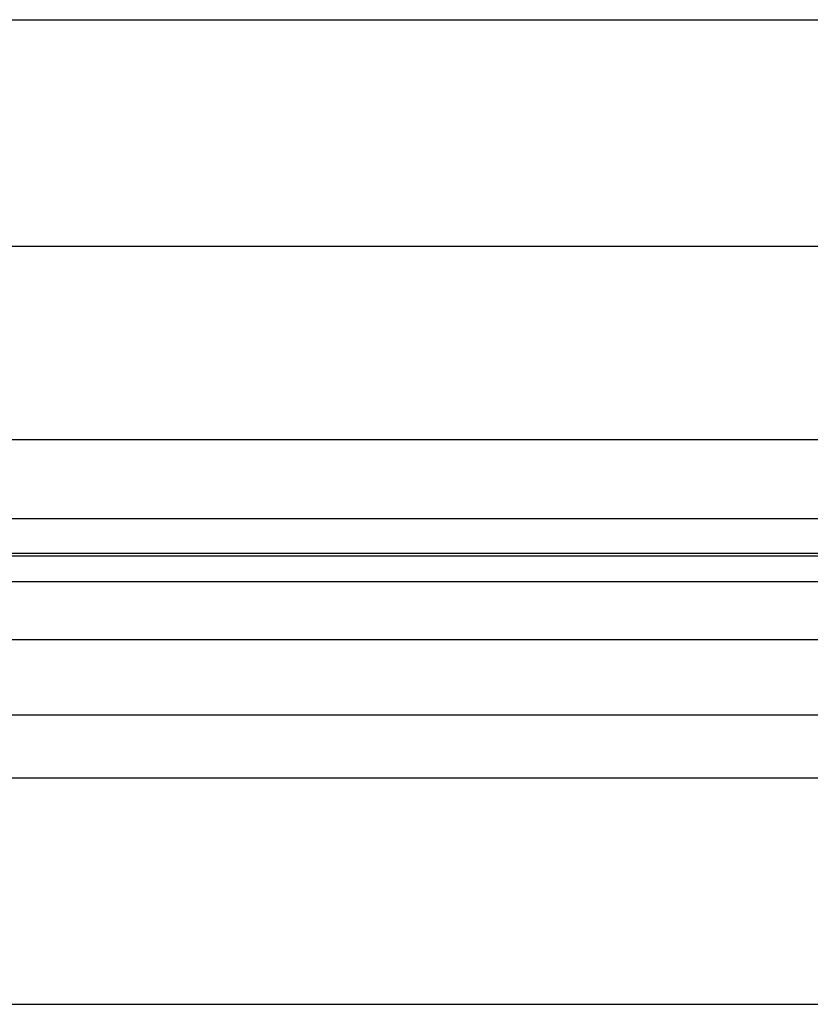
# Model space of a CAD drawing. Header units: inches. Extents: x 170 to 284, y 215 to 248.
# Tile 740 of 1056: x 230.767 to 230.982, y 221.608 to 221.874. Entities that reach past the tile are written whole.
import ezdxf

# ---------------------------------------------------------------- set-up
doc = ezdxf.new("R2010")
doc.units = ezdxf.units.IN
doc.header["$LTSCALE"] = 0.25
doc.header["$MEASUREMENT"] = 0
doc.layers.add('RH TOP OF HOOD', color=7, linetype='Continuous')

msp = doc.modelspace()

# ---------------------------------------------------------------- linework, layer by layer
at = {"layer": 'RH TOP OF HOOD'}
for p, q in [((227.2401614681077, 221.8744265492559), (231.119382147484, 221.8744265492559)), ((227.193781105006, 221.8130340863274), (231.165765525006, 221.8130340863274)), ((227.163613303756, 221.760648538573), (231.195933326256, 221.760648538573)), ((227.163613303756, 221.7392695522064), (231.195933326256, 221.7392695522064)), ((231.195933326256, 221.7297842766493), (227.163613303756, 221.7297842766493)), ((227.163613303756, 221.7291449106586), (231.195933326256, 221.7291449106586)), ((227.163613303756, 221.7221267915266), (231.195933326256, 221.7221267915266)), ((227.163613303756, 221.7064427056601), (231.195933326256, 221.7064427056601)), ((227.163613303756, 221.6860547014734), (231.195933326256, 221.6860547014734)), ((227.2401614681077, 221.6689790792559), (231.119382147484, 221.6689790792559)), ((227.193781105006, 221.6075866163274), (231.165765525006, 221.6075866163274))]:
    msp.add_line(p, q, dxfattribs=at)

doc.saveas('drawing.dxf')
